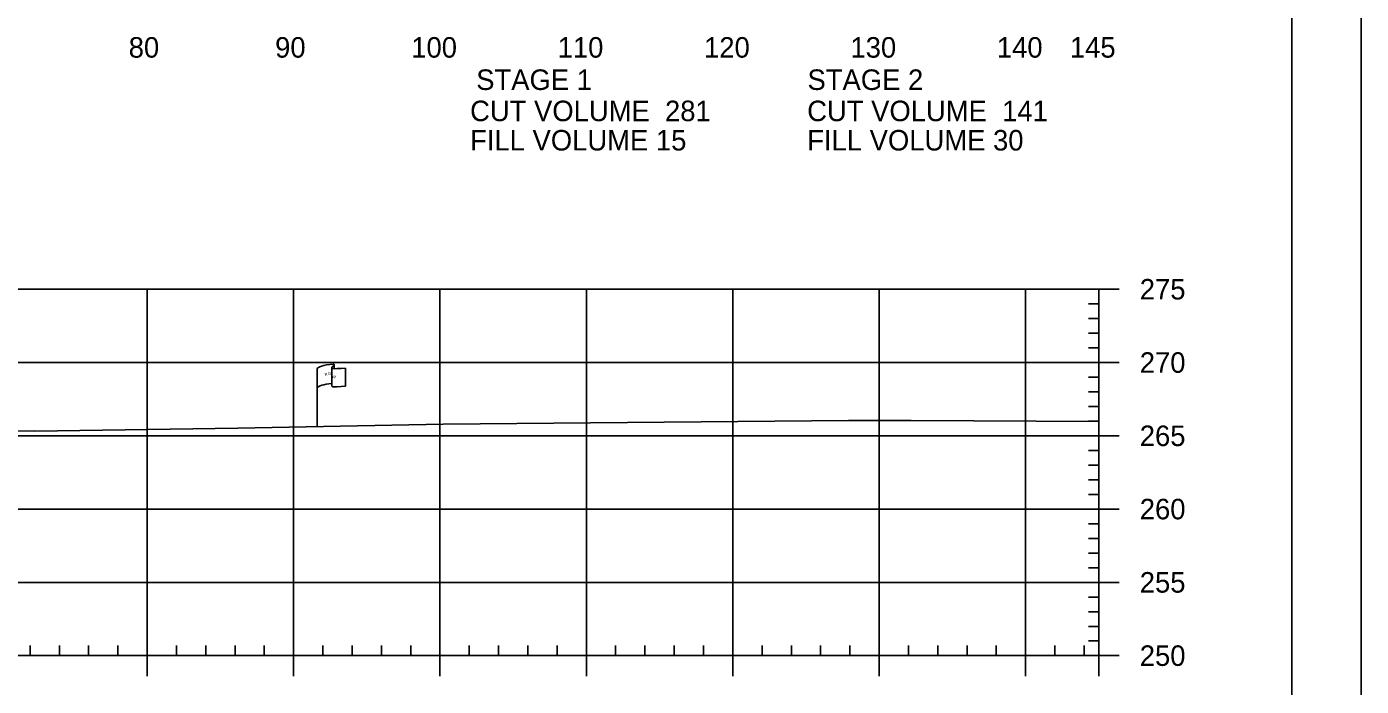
# Model space of a CAD drawing. Extents: x 1365647 to 1367999, y 387113 to 400173.
# Drawn here: x 1365965.9 to 1366057, y 394520.8 to 394565.8 of the extents above; entities that cross this region are included whole.
import ezdxf

# ---------------------------------------------------------------- set-up
doc = ezdxf.new("R2010")
doc.units = 0
for name, color, linetype in [('E_Existing ROW', 7, 'Continuous'), ('R_Axis', 7, 'Continuous'), ('R_Axis Annot', 7, 'Continuous'), ('R_Border', 7, 'Continuous'), ('R_Exist Surface', 7, 'Continuous'), ('R_Grid', 7, 'Continuous'), ('R_No Plot', 7, 'Continuous')]:
    doc.layers.add(name, color=color, linetype=linetype)

msp = doc.modelspace()

# ---------------------------------------------------------------- linework, layer by layer
at = {"layer": 'E_Existing ROW'}
for p, q in [((1365985.715, 394538.488), (1365985.715, 394542.439)), ((1365986.71, 394542.533), (1365986.71, 394542.52)), ((1365986.71, 394542.52), (1365986.71, 394541.293)), ((1365986.878, 394542.689), (1365986.878, 394542.449)), ((1365987.645, 394542.496), (1365987.645, 394541.256))]:
    msp.add_line(p, q, dxfattribs=at)
for centre, radius, start, end in [((1365986.799, 394542.689), 0.0783, 263.07118, 93.95638), ((1365986.788, 394542.534), 0.078, 88.6458, 274.28284), ((1365986.788, 394541.293), 0.0783, 180, 273.95638)]:
    msp.add_arc(centre, radius, start, end, dxfattribs=at)
for centre, major_axis, ratio, start_param, end_param in [((1365987.297, 394542.482), (-1.582, -0.043), 0.19887, 5.030368, 6.283185), ((1365988.004, 394542.598), (-1.227, -0.134), 0.052933, 0.159456, 1.268315), ((1365987.291, 394541.164), (-1.582, -0.043), 0.19887, 5.083035, 6.194897), ((1365988.004, 394541.358), (-1.227, -0.134), 0.052933, 0.159456, 1.268315)]:
    msp.add_ellipse(centre, major_axis=major_axis, ratio=ratio, start_param=start_param, end_param=end_param, dxfattribs=at)
at = {"layer": 'R_Axis'}
for p, q in [((1366039.095, 394522.871), (1366039.095, 394547.871)), ((1366040.495, 394547.871), (1366039.095, 394547.871)), ((1366039.095, 394546.871), (1366038.395, 394546.871)), ((1366039.095, 394545.871), (1366038.395, 394545.871)), ((1366039.095, 394544.871), (1366038.395, 394544.871)), ((1366039.095, 394543.871), (1366038.395, 394543.871)), ((1366040.495, 394542.871), (1366039.095, 394542.871)), ((1366039.095, 394541.871), (1366038.395, 394541.871)), ((1366039.095, 394540.871), (1366038.395, 394540.871)), ((1366039.095, 394539.871), (1366038.395, 394539.871)), ((1366039.095, 394538.871), (1366038.395, 394538.871)), ((1366040.495, 394537.871), (1366039.095, 394537.871)), ((1366039.095, 394536.871), (1366038.395, 394536.871)), ((1366039.095, 394535.871), (1366038.395, 394535.871)), ((1366039.095, 394534.871), (1366038.395, 394534.871)), ((1366039.095, 394533.871), (1366038.395, 394533.871)), ((1366040.495, 394532.871), (1366039.095, 394532.871)), ((1366039.095, 394531.871), (1366038.395, 394531.871)), ((1366039.095, 394530.871), (1366038.395, 394530.871)), ((1366039.095, 394529.871), (1366038.395, 394529.871)), ((1366039.095, 394528.871), (1366038.395, 394528.871)), ((1366040.495, 394527.871), (1366039.095, 394527.871)), ((1366039.095, 394526.871), (1366038.395, 394526.871)), ((1366039.095, 394525.871), (1366038.395, 394525.871)), ((1366039.095, 394524.871), (1366038.395, 394524.871)), ((1366039.095, 394523.871), (1366038.395, 394523.871)), ((1365749.095, 394522.871), (1366039.095, 394522.871)), ((1365966.095, 394522.871), (1365966.095, 394523.571)), ((1365968.095, 394522.871), (1365968.095, 394523.571)), ((1365970.095, 394522.871), (1365970.095, 394523.571)), ((1365972.095, 394522.871), (1365972.095, 394523.571)), ((1365974.095, 394521.471), (1365974.095, 394522.871)), ((1365976.095, 394522.871), (1365976.095, 394523.571)), ((1365978.095, 394522.871), (1365978.095, 394523.571)), ((1365980.095, 394522.871), (1365980.095, 394523.571)), ((1365982.095, 394522.871), (1365982.095, 394523.571)), ((1365984.095, 394521.471), (1365984.095, 394522.871)), ((1365986.095, 394522.871), (1365986.095, 394523.571)), ((1365988.095, 394522.871), (1365988.095, 394523.571)), ((1365990.095, 394522.871), (1365990.095, 394523.571)), ((1365992.095, 394522.871), (1365992.095, 394523.571)), ((1365994.095, 394521.471), (1365994.095, 394522.871)), ((1365996.095, 394522.871), (1365996.095, 394523.571)), ((1365998.095, 394522.871), (1365998.095, 394523.571)), ((1366000.095, 394522.871), (1366000.095, 394523.571)), ((1366002.095, 394522.871), (1366002.095, 394523.571)), ((1366004.095, 394521.471), (1366004.095, 394522.871)), ((1366006.095, 394522.871), (1366006.095, 394523.571)), ((1366008.095, 394522.871), (1366008.095, 394523.571)), ((1366010.095, 394522.871), (1366010.095, 394523.571)), ((1366012.095, 394522.871), (1366012.095, 394523.571)), ((1366014.095, 394521.471), (1366014.095, 394522.871)), ((1366016.095, 394522.871), (1366016.095, 394523.571)), ((1366018.095, 394522.871), (1366018.095, 394523.571)), ((1366020.095, 394522.871), (1366020.095, 394523.571)), ((1366022.095, 394522.871), (1366022.095, 394523.571)), ((1366024.095, 394521.471), (1366024.095, 394522.871)), ((1366026.095, 394522.871), (1366026.095, 394523.571)), ((1366028.095, 394522.871), (1366028.095, 394523.571)), ((1366030.095, 394522.871), (1366030.095, 394523.571)), ((1366032.095, 394522.871), (1366032.095, 394523.571)), ((1366034.095, 394521.471), (1366034.095, 394522.871)), ((1366036.095, 394522.871), (1366036.095, 394523.571)), ((1366038.095, 394522.871), (1366038.095, 394523.571)), ((1366039.095, 394521.471), (1366039.095, 394522.871)), ((1366040.495, 394522.871), (1366039.095, 394522.871))]:
    msp.add_line(p, q, dxfattribs=at)
at = {"layer": 'R_Border'}
msp.add_line((1366052.275, 394416.871), (1366052.275, 394622.331), dxfattribs=at)
at = {"layer": 'R_Exist Surface'}
msp.add_lwpolyline([(1365952.969, 394538.31), (1365966.415, 394538.176), (1365980.292, 394538.384), (1365994.316, 394538.654), (1366022.007, 394538.907), (1366023.764, 394538.92), (1366026.277, 394538.907), (1366039.095, 394538.837)], dxfattribs=at)
at = {"layer": 'R_Grid'}
for p, q in [((1365749.095, 394547.871), (1366039.095, 394547.871)), ((1365974.095, 394522.871), (1365974.095, 394547.871)), ((1365984.095, 394522.871), (1365984.095, 394547.871)), ((1365994.095, 394522.871), (1365994.095, 394547.871)), ((1366004.095, 394522.871), (1366004.095, 394547.871)), ((1366014.095, 394522.871), (1366014.095, 394547.871)), ((1366024.095, 394522.871), (1366024.095, 394547.871)), ((1366034.095, 394522.871), (1366034.095, 394547.871)), ((1366039.095, 394522.871), (1366039.095, 394547.871)), ((1365749.095, 394542.871), (1366039.095, 394542.871)), ((1365749.095, 394537.871), (1366039.095, 394537.871)), ((1365749.095, 394532.871), (1366039.095, 394532.871)), ((1365749.095, 394527.871), (1366039.095, 394527.871)), ((1365749.095, 394522.871), (1366039.095, 394522.871))]:
    msp.add_line(p, q, dxfattribs=at)
at = {"layer": 'R_No Plot'}
msp.add_lwpolyline([(1365723.687, 394626.225), (1366057.027, 394626.225), (1366057.027, 394412.888), (1365723.687, 394412.888)], close=True, dxfattribs=at)

# ---------------------------------------------------------------- texts
at = {"layer": 'E_Existing ROW'}
for s, height, rotation, p in [('R ', 0.2, 9.98841, (1365986.234, 394541.94)), (' O', 0.2, 9.98841, (1365986.38, 394541.985)), ('W', 0.2, 351.17882, (1365986.71, 394541.816)), ('DWB 11-9-07', 0.001, 90, (1365986.877, 394542.449)), ('DWB 11-9-07', 0.001, 5.07169, (1365987.635, 394541.255)), ('DWB 11-9-07', 0.001, 90, (1365985.714, 394538.488))]:
    msp.add_text(s, height=height, rotation=rotation, dxfattribs=at).set_placement(p)
at = {"layer": 'R_Axis Annot'}
for s, p in [('80', (1365972.833, 394563.671)), ('90', (1365982.833, 394563.671)), ('100', (1365992.133, 394563.671)), ('110', (1366002.133, 394563.671)), ('120', (1366012.133, 394563.671)), ('130', (1366022.133, 394563.671)), ('140', (1366032.133, 394563.671)), ('145', (1366037.121, 394563.671)), ('STAGE 1', (1365996.57, 394561.467)), ('STAGE 2', (1366019.198, 394561.467)), ('CUT VOLUME  281', (1365996.152, 394559.337)), ('CUT VOLUME  141', (1366019.178, 394559.337)), ('FILL VOLUME 15', (1365996.152, 394557.337)), ('FILL VOLUME 30', (1366019.178, 394557.337)), ('275', (1366041.895, 394547.171)), ('270', (1366041.895, 394542.171)), ('265', (1366041.895, 394537.171)), ('260', (1366041.895, 394532.171)), ('255', (1366041.895, 394527.171)), ('250', (1366041.895, 394522.171))]:
    msp.add_text(s, height=1.4, dxfattribs=at).set_placement(p)

doc.saveas('drawing.dxf')
